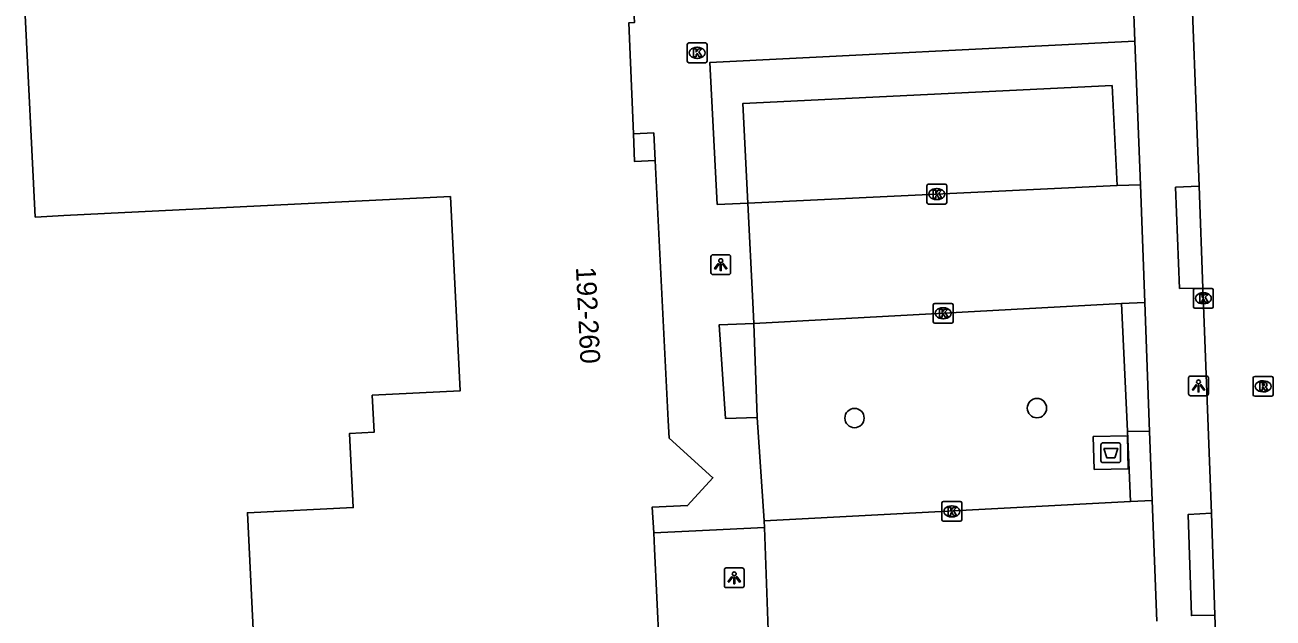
# Model space of a CAD drawing. Extents: x 161084 to 161928, y 385355 to 386522.
# Drawn here: x 161163.4 to 161226.4, y 386194.6 to 386224.6 of the extents above; entities that cross this region are included whole.
import ezdxf

# ---------------------------------------------------------------- set-up
doc = ezdxf.new("R2010")
doc.units = 0
for name, color, linetype in [('IMGEO_Afval_apart_plaats', 7, 'Continuous'), ('IMGEO_Boom', 7, 'Continuous'), ('IMGEO_Kolk', 7, 'Continuous'), ('IMGEO_Lichtpunt', 7, 'Continuous'), ('IMGEO_Pand', 7, 'Continuous'), ('IMGEO_Pand_nummerreeks', 7, 'Continuous'), ('IMGEO_Pand_overbouw', 7, 'Continuous'), ('IMGEO_Parkeervlak_open', 7, 'Continuous'), ('IMGEO_Rijbaan_lokaal_open', 7, 'Continuous'), ('IMGEO_Rioolput', 7, 'Continuous'), ('IMGEO_Voetpad_gesloten', 7, 'Continuous'), ('IMGEO_Voetpad_open', 7, 'Continuous')]:
    doc.layers.add(name, color=color, linetype=linetype)

msp = doc.modelspace()

# ---------------------------------------------------------------- linework, layer by layer
at = {"layer": 'IMGEO_Afval_apart_plaats'}
for p, q in [((161217.718, 386202.592), (161217.718, 386203.392)), ((161217.718, 386203.392), (161217.718, 386202.592)), ((161217.818, 386203.492), (161218.608, 386203.492)), ((161218.608, 386203.492), (161217.818, 386203.492)), ((161218.708, 386203.392), (161218.708, 386202.592)), ((161218.708, 386202.592), (161218.708, 386203.392)), ((161218.608, 386202.492), (161217.818, 386202.492)), ((161217.818, 386202.492), (161218.608, 386202.492))]:
    msp.add_line(p, q, dxfattribs=at)
msp.add_lwpolyline([(161217.861, 386203.206), (161218.565, 386203.206), (161218.416, 386202.736), (161218.01, 386202.736), (161217.861, 386203.206)], dxfattribs=at)
for centre, start, end in [((161217.818, 386203.392), 90, 180), ((161217.818, 386203.392), 90, 180), ((161218.608, 386203.392), 0, 90), ((161218.608, 386203.392), 360, 90), ((161217.818, 386202.592), 180, 270), ((161217.818, 386202.592), 180, 270), ((161218.608, 386202.592), 270, 0), ((161218.608, 386202.592), 270, 0)]:
    msp.add_arc(centre, 0.1, start, end, dxfattribs=at)
at = {"layer": 'IMGEO_Boom'}
for centre in [(161205.269, 386204.744), (161214.485, 386205.248)]:
    msp.add_circle(centre, 0.489, dxfattribs=at)
at = {"layer": 'IMGEO_Kolk'}
for p, q in [((161196.821, 386222.787), (161196.821, 386223.639)), ((161196.896, 386223.713), (161197.748, 386223.713)), ((161197.309, 386223.493), (161197.334, 386223.493)), ((161197.822, 386223.639), (161197.822, 386222.787)), ((161197.332, 386222.933), (161197.307, 386222.933)), ((161197.748, 386222.713), (161196.896, 386222.713)), ((161209.003, 386216.569), (161209.855, 386216.569)), ((161208.928, 386215.643), (161208.928, 386216.495)), ((161209.416, 386216.349), (161209.441, 386216.349)), ((161209.929, 386216.495), (161209.929, 386215.643)), ((161209.855, 386215.569), (161209.003, 386215.569)), ((161209.439, 386215.789), (161209.414, 386215.789)), ((161222.39, 386210.375), (161222.39, 386211.227)), ((161222.465, 386211.301), (161223.317, 386211.301)), ((161222.878, 386211.081), (161222.903, 386211.081)), ((161223.391, 386211.227), (161223.391, 386210.375)), ((161209.247, 386209.618), (161209.247, 386210.47)), ((161209.322, 386210.544), (161210.174, 386210.544)), ((161209.735, 386210.324), (161209.76, 386210.324)), ((161210.248, 386210.47), (161210.248, 386209.618)), ((161223.317, 386210.301), (161222.465, 386210.301)), ((161222.901, 386210.521), (161222.876, 386210.521)), ((161209.758, 386209.764), (161209.733, 386209.764)), ((161210.174, 386209.544), (161209.322, 386209.544)), ((161209.683, 386199.598), (161209.683, 386200.45)), ((161209.758, 386200.524), (161210.61, 386200.524)), ((161210.171, 386200.304), (161210.196, 386200.304)), ((161210.684, 386200.45), (161210.684, 386199.598)), ((161210.61, 386199.524), (161209.758, 386199.524)), ((161210.194, 386199.744), (161210.169, 386199.744))]:
    msp.add_line(p, q, dxfattribs=at)
for points in [[(161196.821, 386222.787), (161196.821, 386223.639)], [(161196.896, 386223.713), (161197.748, 386223.713)], [(161197.822, 386223.639), (161197.822, 386222.787)], [(161197.142, 386223.413), (161197.265, 386223.413), (161197.265, 386223.262), (161197.395, 386223.413), (161197.559, 386223.413), (161197.413, 386223.262), (161197.566, 386223.013), (161197.414, 386223.013), (161197.329, 386223.177), (161197.265, 386223.11), (161197.265, 386223.013), (161197.142, 386223.013), (161197.142, 386223.413)], [(161197.748, 386222.713), (161196.896, 386222.713)], [(161209.003, 386216.569), (161209.855, 386216.569)], [(161208.928, 386215.643), (161208.928, 386216.495)], [(161209.249, 386216.269), (161209.372, 386216.269), (161209.372, 386216.118), (161209.502, 386216.269), (161209.666, 386216.269), (161209.52, 386216.118), (161209.673, 386215.869), (161209.521, 386215.869), (161209.436, 386216.033), (161209.372, 386215.966), (161209.372, 386215.869), (161209.249, 386215.869), (161209.249, 386216.269)], [(161209.929, 386216.495), (161209.929, 386215.643)], [(161209.855, 386215.569), (161209.003, 386215.569)], [(161222.39, 386210.375), (161222.39, 386211.227)], [(161222.465, 386211.301), (161223.317, 386211.301)], [(161222.711, 386211.001), (161222.834, 386211.001), (161222.834, 386210.85), (161222.964, 386211.001), (161223.128, 386211.001), (161222.982, 386210.85), (161223.135, 386210.601), (161222.983, 386210.601), (161222.898, 386210.765), (161222.834, 386210.698), (161222.834, 386210.601), (161222.711, 386210.601), (161222.711, 386211.001)], [(161223.391, 386211.227), (161223.391, 386210.375)], [(161209.247, 386209.618), (161209.247, 386210.47)], [(161209.322, 386210.544), (161210.174, 386210.544)], [(161209.568, 386210.244), (161209.691, 386210.244), (161209.691, 386210.093), (161209.821, 386210.244), (161209.985, 386210.244), (161209.839, 386210.093), (161209.992, 386209.844), (161209.84, 386209.844), (161209.755, 386210.008), (161209.691, 386209.941), (161209.691, 386209.844), (161209.568, 386209.844), (161209.568, 386210.244)], [(161210.248, 386210.47), (161210.248, 386209.618)], [(161223.317, 386210.301), (161222.465, 386210.301)], [(161210.174, 386209.544), (161209.322, 386209.544)], [(161209.683, 386199.598), (161209.683, 386200.45)], [(161209.758, 386200.524), (161210.61, 386200.524)], [(161210.004, 386200.224), (161210.127, 386200.224), (161210.127, 386200.073), (161210.257, 386200.224), (161210.421, 386200.224), (161210.275, 386200.073), (161210.428, 386199.824), (161210.276, 386199.824), (161210.191, 386199.988), (161210.127, 386199.921), (161210.127, 386199.824), (161210.004, 386199.824), (161210.004, 386200.224)], [(161210.684, 386200.45), (161210.684, 386199.598)], [(161210.61, 386199.524), (161209.758, 386199.524)]]:
    msp.add_lwpolyline(points, dxfattribs=at)
for centre, start, end in [((161196.898, 386223.637), 91.55205, 178.44795), ((161196.898, 386223.637), 91.55205, 178.44795), ((161197.746, 386223.637), 1.55205, 88.44795), ((161197.746, 386223.637), 1.55205, 88.44795), ((161196.898, 386222.789), 181.55205, 268.44795), ((161196.898, 386222.789), 181.55205, 268.44795), ((161197.746, 386222.789), 271.55205, 358.44795), ((161197.746, 386222.789), 271.55205, 358.44795), ((161209.005, 386216.493), 91.55205, 178.44795), ((161209.005, 386216.493), 91.55205, 178.44795), ((161209.853, 386216.493), 1.55205, 88.44795), ((161209.853, 386216.493), 1.55205, 88.44795), ((161209.005, 386215.645), 181.55205, 268.44795), ((161209.005, 386215.645), 181.55205, 268.44795), ((161209.853, 386215.645), 271.55205, 358.44795), ((161209.853, 386215.645), 271.55205, 358.44795), ((161222.467, 386211.225), 91.55205, 178.44795), ((161222.467, 386211.225), 91.55205, 178.44795), ((161223.315, 386211.225), 1.55205, 88.44795), ((161223.315, 386211.225), 1.55205, 88.44795), ((161209.324, 386210.468), 91.55205, 178.44795), ((161209.324, 386210.468), 91.55205, 178.44795), ((161210.172, 386210.468), 1.55205, 88.44795), ((161210.172, 386210.468), 1.55205, 88.44795), ((161222.467, 386210.377), 181.55205, 268.44795), ((161222.467, 386210.377), 181.55205, 268.44795), ((161223.315, 386210.377), 271.55205, 358.44795), ((161223.315, 386210.377), 271.55205, 358.44795), ((161209.324, 386209.62), 181.55205, 268.44795), ((161209.324, 386209.62), 181.55205, 268.44795), ((161210.172, 386209.62), 271.55205, 358.44795), ((161210.172, 386209.62), 271.55205, 358.44795), ((161209.76, 386200.448), 91.55205, 178.44795), ((161209.76, 386200.448), 91.55205, 178.44795), ((161210.608, 386200.448), 1.55205, 88.44795), ((161210.608, 386200.448), 1.55205, 88.44795), ((161209.76, 386199.6), 181.55205, 268.44795), ((161209.76, 386199.6), 181.55205, 268.44795), ((161210.608, 386199.6), 271.55205, 358.44795), ((161210.608, 386199.6), 271.55205, 358.44795)]:
    msp.add_arc(centre, 0.0765, start, end, dxfattribs=at)
for centre, major_axis, ratio, start_param, end_param in [((161197.308, 386223.213), (-0.387, 0.002), 0.722429, 4.712389, 7.853982), ((161197.333, 386223.213), (-0.39, 0.002), 0.717154, 1.570796, 4.712389), ((161209.415, 386216.069), (-0.387, 0.002), 0.722429, 4.712389, 7.853982), ((161209.44, 386216.069), (-0.39, 0.002), 0.717154, 1.570796, 4.712389), ((161222.877, 386210.801), (-0.387, 0.002), 0.722429, 4.712389, 7.853982), ((161222.902, 386210.801), (-0.39, 0.002), 0.717154, 1.570796, 4.712389), ((161209.734, 386210.044), (-0.387, 0.002), 0.722429, 4.712389, 7.853982), ((161209.759, 386210.044), (-0.39, 0.002), 0.717154, 1.570796, 4.712389), ((161210.17, 386200.024), (-0.387, 0.002), 0.722429, 4.712389, 7.853982), ((161210.195, 386200.024), (-0.39, 0.002), 0.717154, 1.570796, 4.712389)]:
    msp.add_ellipse(centre, major_axis=major_axis, ratio=ratio, start_param=start_param, end_param=end_param, dxfattribs=at)
at = {"layer": 'IMGEO_Lichtpunt'}
for p, q in [((161198.015, 386212.904), (161198.015, 386212.097)), ((161198.015, 386212.904), (161198.015, 386212.097)), ((161198.917, 386212.999), (161198.109, 386212.999)), ((161198.917, 386212.999), (161198.109, 386212.999)), ((161199.011, 386212.097), (161199.011, 386212.904)), ((161199.011, 386212.097), (161199.011, 386212.904)), ((161198.109, 386212.003), (161198.917, 386212.003)), ((161198.109, 386212.003), (161198.917, 386212.003)), ((161222.147, 386206.774), (161222.147, 386205.967)), ((161222.147, 386206.774), (161222.147, 386205.967)), ((161223.049, 386206.869), (161222.241, 386206.869)), ((161223.049, 386206.869), (161222.241, 386206.869)), ((161223.143, 386205.967), (161223.143, 386206.774)), ((161223.143, 386205.967), (161223.143, 386206.774)), ((161222.241, 386205.873), (161223.049, 386205.873)), ((161222.241, 386205.873), (161223.049, 386205.873)), ((161198.694, 386197.07), (161198.694, 386196.263)), ((161198.694, 386197.07), (161198.694, 386196.263)), ((161199.596, 386197.165), (161198.788, 386197.165)), ((161199.596, 386197.165), (161198.788, 386197.165)), ((161199.69, 386196.263), (161199.69, 386197.07)), ((161199.69, 386196.263), (161199.69, 386197.07)), ((161198.788, 386196.169), (161199.596, 386196.169)), ((161198.788, 386196.169), (161199.596, 386196.169))]:
    msp.add_line(p, q, dxfattribs=at)
for points in [[(161198.389, 386212.568), (161198.428, 386212.54), (161198.24, 386212.278), (161198.202, 386212.305), (161198.389, 386212.568)], [(161198.491, 386212.52), (161198.538, 386212.52), (161198.538, 386212.198), (161198.491, 386212.198), (161198.491, 386212.52)], [(161198.601, 386212.54), (161198.639, 386212.567), (161198.826, 386212.305), (161198.787, 386212.277), (161198.601, 386212.54)], [(161222.521, 386206.438), (161222.56, 386206.41), (161222.372, 386206.148), (161222.334, 386206.175), (161222.521, 386206.438)], [(161222.733, 386206.41), (161222.771, 386206.437), (161222.958, 386206.175), (161222.919, 386206.147), (161222.733, 386206.41)], [(161222.623, 386206.39), (161222.67, 386206.39), (161222.67, 386206.068), (161222.623, 386206.068), (161222.623, 386206.39)], [(161199.068, 386196.734), (161199.107, 386196.706), (161198.919, 386196.444), (161198.881, 386196.471), (161199.068, 386196.734)], [(161199.17, 386196.686), (161199.217, 386196.686), (161199.217, 386196.364), (161199.17, 386196.364), (161199.17, 386196.686)], [(161199.28, 386196.706), (161199.318, 386196.733), (161199.505, 386196.471), (161199.466, 386196.443), (161199.28, 386196.706)]]:
    msp.add_lwpolyline(points, dxfattribs=at)
for centre in [(161198.514, 386212.702), (161222.646, 386206.572), (161199.193, 386196.868)]:
    msp.add_circle(centre, 0.0994, dxfattribs=at)
for centre, start, end in [((161198.109, 386212.904), 90, 180), ((161198.109, 386212.904), 90, 180), ((161198.917, 386212.904), 0, 90), ((161198.917, 386212.904), 0, 90), ((161198.109, 386212.097), 180, 270), ((161198.109, 386212.097), 180, 270), ((161198.917, 386212.097), 270, 0), ((161198.917, 386212.097), 270, 360), ((161222.241, 386206.774), 90, 180), ((161222.241, 386206.774), 90, 180), ((161223.049, 386206.774), 0, 90), ((161223.049, 386206.774), 0, 90), ((161222.241, 386205.967), 180, 270), ((161222.241, 386205.967), 180, 270), ((161223.049, 386205.967), 270, 0), ((161223.049, 386205.967), 270, 360), ((161198.788, 386197.07), 90, 180), ((161198.788, 386197.07), 90, 180), ((161199.596, 386197.07), 0, 90), ((161199.596, 386197.07), 0, 90), ((161198.788, 386196.263), 180, 270), ((161198.788, 386196.263), 180, 270), ((161199.596, 386196.263), 270, 0), ((161199.596, 386196.263), 270, 360)]:
    msp.add_arc(centre, 0.0946, start, end, dxfattribs=at)
at = {"layer": 'IMGEO_Pand'}
for points in [[(161163.365, 386225.448), (161163.886, 386214.909), (161164.176, 386214.923), (161165.321, 386214.98), (161184.857, 386215.945), (161185.343, 386206.121), (161180.908, 386205.901), (161181.001, 386204.029), (161179.766, 386203.968), (161179.952, 386200.218), (161174.603, 386199.953), (161175.117, 386189.544)], [(161195.124, 386198.936), (161195.055, 386200.24), (161196.838, 386200.322), (161198.12, 386201.726), (161195.902, 386203.73), (161195.864, 386204.614), (161195.201, 386217.762), (161194.163, 386217.711), (161194.103, 386219.11), (161193.861, 386224.723), (161194.148, 386224.747), (161194.103, 386225.658)], [(161175.677, 386189.577), (161195.522, 386190.749), (161195.166, 386198.131), (161195.124, 386198.936)]]:
    msp.add_lwpolyline(points, dxfattribs=at)
at = {"layer": 'IMGEO_Pand_overbouw'}
msp.add_lwpolyline([(161195.13, 386219.16), (161194.103, 386219.11), (161194.163, 386217.711), (161195.201, 386217.762)], close=True, dxfattribs=at)
at = {"layer": 'IMGEO_Parkeervlak_open'}
for points in [[(161218.529, 386216.498), (161218.28, 386221.556), (161199.636, 386220.656), (161199.884, 386215.617)], [(161219.064, 386204.075), (161218.75, 386210.531)], [(161200.351, 386204.781), (161200.175, 386209.528)]]:
    msp.add_lwpolyline(points, dxfattribs=at)
at = {"layer": 'IMGEO_Rijbaan_lokaal_open'}
for points in [[(161222.68, 386216.472), (161222.195, 386229.259)], [(161219.708, 386216.537), (161218.529, 386216.498)], [(161219.708, 386216.537), (161219.933, 386210.58)], [(161218.529, 386216.498), (161199.884, 386215.617)], [(161222.68, 386216.472), (161222.872, 386211.321)], [(161200.175, 386209.528), (161200.136, 386210.591), (161199.884, 386215.617)], [(161223.295, 386199.939), (161222.872, 386211.321)], [(161218.75, 386210.531), (161200.175, 386209.528)], [(161218.75, 386210.531), (161219.933, 386210.58)], [(161200.705, 386199.539), (161219.217, 386200.528)], [(161219.217, 386200.528), (161220.31, 386200.583)], [(161220.31, 386200.583), (161220.54, 386194.472)], [(161200.727, 386199.211), (161200.705, 386199.539)], [(161223.295, 386199.939), (161223.463, 386194.78)], [(161200.922, 386193.553), (161200.727, 386199.211)], [(161223.851, 386184.266), (161223.463, 386194.78)]]:
    msp.add_lwpolyline(points, dxfattribs=at)
at = {"layer": 'IMGEO_Rioolput'}
for p, q in [((161225.409, 386205.923), (161225.409, 386206.775)), ((161225.484, 386206.849), (161226.336, 386206.849)), ((161225.897, 386206.629), (161225.922, 386206.629)), ((161226.41, 386206.775), (161226.41, 386205.923)), ((161226.336, 386205.849), (161225.484, 386205.849)), ((161225.92, 386206.069), (161225.895, 386206.069))]:
    msp.add_line(p, q, dxfattribs=at)
for points in [[(161225.409, 386205.923), (161225.409, 386206.775)], [(161225.484, 386206.849), (161226.336, 386206.849)], [(161225.998, 386206.547), (161225.746, 386206.549), (161225.746, 386206.149)], [(161225.924, 386206.468), (161225.87, 386206.468), (161225.87, 386206.387)], [(161226.41, 386206.775), (161226.41, 386205.923)], [(161226.336, 386205.849), (161225.484, 386205.849)], [(161225.746, 386206.149), (161225.87, 386206.149), (161225.87, 386206.311), (161225.881, 386206.311)], [(161225.87, 386206.387), (161225.922, 386206.387)], [(161225.928, 386206.282), (161225.999, 386206.149), (161226.139, 386206.149), (161226.074, 386206.275)]]:
    msp.add_lwpolyline(points, dxfattribs=at)
for centre, radius, start, end in [((161225.486, 386206.773), 0.0765, 91.55205, 178.44795), ((161225.486, 386206.773), 0.0765, 91.55205, 178.44795), ((161225.93, 386206.372), 0.0964, 77.00612, 93.18647), ((161225.944, 386206.429), 0.0378, 276.66336, 79.67722), ((161225.997, 386206.437), 0.109, 350.36119, 89.41601), ((161226.334, 386206.773), 0.0765, 1.55205, 88.44795), ((161226.334, 386206.773), 0.0765, 1.55205, 88.44795), ((161225.486, 386205.925), 0.0765, 181.55205, 268.44795), ((161225.486, 386205.925), 0.0765, 181.55205, 268.44795), ((161225.88, 386206.258), 0.0533, 26.02933, 88.69889), ((161225.906, 386206.576), 0.19, 274.7715, 282.96867), ((161225.995, 386206.437), 0.112, 277.58423, 350.98172), ((161225.979, 386206.222), 0.108, 29.51342, 73.79051), ((161226.334, 386205.925), 0.0765, 271.55205, 358.44795), ((161226.334, 386205.925), 0.0765, 271.55205, 358.44795)]:
    msp.add_arc(centre, radius, start, end, dxfattribs=at)
for centre, major_axis, ratio, start_param, end_param in [((161225.896, 386206.349), (-0.387, 0.002), 0.722429, 4.712389, 7.853982), ((161225.921, 386206.349), (-0.39, 0.002), 0.717154, 1.570796, 4.712389)]:
    msp.add_ellipse(centre, major_axis=major_axis, ratio=ratio, start_param=start_param, end_param=end_param, dxfattribs=at)
at = {"layer": 'IMGEO_Voetpad_gesloten'}
msp.add_lwpolyline([(161217.372, 386202.135), (161217.329, 386203.805), (161219.053, 386203.849), (161219.096, 386202.179), (161217.372, 386202.135)], dxfattribs=at)
at = {"layer": 'IMGEO_Voetpad_open'}
for points in [[(161219.008, 386235.112), (161219.434, 386223.801)], [(161199.884, 386215.617), (161198.335, 386215.544), (161197.964, 386222.732), (161219.434, 386223.801)], [(161219.434, 386223.801), (161219.708, 386216.537)], [(161222.872, 386211.321), (161221.687, 386211.298), (161221.491, 386216.419), (161222.68, 386216.472)], [(161219.933, 386210.58), (161220.178, 386204.067)], [(161200.175, 386209.528), (161198.435, 386209.464), (161198.759, 386204.722), (161200.351, 386204.781)], [(161200.705, 386199.539), (161200.351, 386204.781)], [(161219.217, 386200.528), (161219.064, 386204.075)], [(161220.178, 386204.067), (161219.064, 386204.075)], [(161220.178, 386204.067), (161220.31, 386200.583)], [(161223.463, 386194.78), (161222.29, 386194.757), (161222.118, 386199.863), (161223.295, 386199.939)], [(161195.124, 386198.936), (161196.896, 386199.023), (161200.727, 386199.211)]]:
    msp.add_lwpolyline(points, dxfattribs=at)

# ---------------------------------------------------------------- texts
at = {"layer": 'IMGEO_Pand_nummerreeks'}
msp.add_text('192-260', height=1, rotation=272.76145, dxfattribs=at).set_placement((161191.195, 386212.372))

doc.saveas('drawing.dxf')
